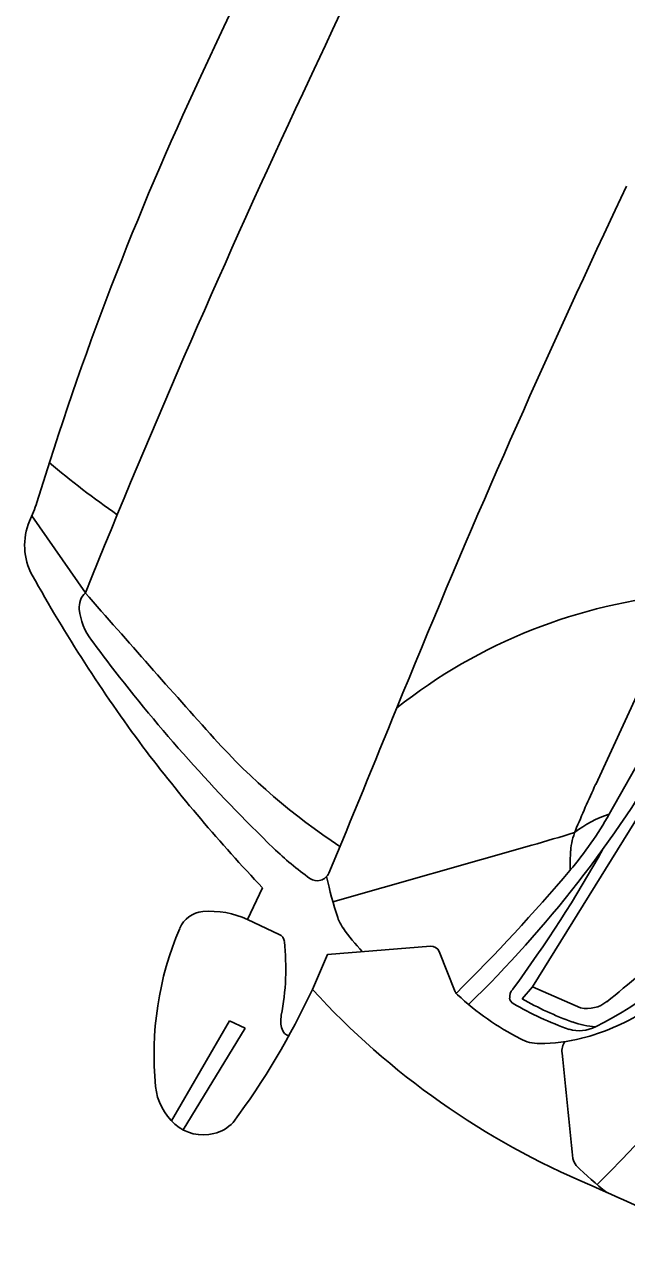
# Model space of a CAD drawing. Extents: x 14104283 to 14129344, y 8637090 to 8673339.
# Drawn here: x 14118383.32 to 14118391.48, y 8668240.9 to 8668257.6 of the extents above; entities that cross this region are included whole.
import ezdxf

# ---------------------------------------------------------------- set-up
doc = ezdxf.new("R2010")
doc.units = 0
doc.layers.add('Cell', color=7, linetype='Continuous')

msp = doc.modelspace()

# ---------------------------------------------------------------- linework, layer by layer
at = {"layer": 'Cell'}
for p, q in [((14118384.144, 8668249.898), (14118383.42, 8668250.942)), ((14118387.502, 8668245.707), (14118390.2, 8668246.475)), ((14118386.345, 8668245.468), (14118386.546, 8668245.898)), ((14118386.345, 8668245.468), (14118386.772, 8668245.268)), ((14118388.942, 8668245.036), (14118389.161, 8668244.491)), ((14118390.86, 8668244.271), (14118390.207, 8668244.558)), ((14118385.314, 8668242.74), (14118386.097, 8668244.095)), ((14118386.312, 8668243.995), (14118386.097, 8668244.095)), ((14118385.472, 8668242.618), (14118386.312, 8668243.995))]:
    msp.add_line(p, q, dxfattribs=at)
for points in [[(14118391.065, 8668247.3), (14118394.066, 8668253.798), (14118397.138, 8668260.263)], [(14118385.71, 8668256.9), (14118386.022, 8668257.567), (14118386.335, 8668258.233)], [(14118387.399, 8668257.32), (14118387.246, 8668256.993), (14118387.093, 8668256.666)], [(14118391.481, 8668255.408), (14118391.328, 8668255.081), (14118391.175, 8668254.754)], [(14118391.249, 8668246.898), (14118391.75, 8668247.783), (14118393.921, 8668248.036)], [(14118393.597, 8668247.795), (14118392.13, 8668247.652), (14118390.207, 8668244.558), (14118390.067, 8668244.394)], [(14118387.223, 8668244.522), (14118387.429, 8668244.996), (14118388.823, 8668245.109)]]:
    msp.add_lwpolyline(points, dxfattribs=at)
for centre, radius, start, end in [((14118510.594, 8668199.605), 136.044, 151.78785, 154.89759), ((14118425.378, 8668238.316), 43.805, 154.8976, 163.0044), ((14118510.288, 8668198.951), 136.044, 154.89759, 158.00732), ((14118514.37, 8668197.039), 136.044, 154.89759, 157.84788), ((14118390.895, 8668260.142), 11.15, 229.5086, 235.4736), ((14118381.802, 8668251.635), 1.76, 334.1779, 343.0044), ((14118384.164, 8668250.539), 0.844, 157.0386, 208.6179), ((14118401.79, 8668260.35), 21.016, 209.0829, 216.6322), ((14118384.329, 8668249.703), 0.269, 133.5563, 186.187), ((14118515.319, 8668364.292), 174.049, 221.09058, 221.95866), ((14118392.871, 8668242.659), 7.246, 94.8676, 128.4188), ((14118384.91, 8668249.766), 0.854, 186.187, 216.765), ((14118410.916, 8668269.196), 33.316, 216.765, 217.4915), ((14118402.224, 8668262.529), 22.362, 217.4915, 226.0186), ((14118110.219, 8668361.576), 300.317, 337.38613, 337.84788), ((14118375.749, 8668257.414), 21.83, 314.6271, 334.9105), ((14118392.369, 8668253.748), 8.711, 221.9587, 236.7775), ((14118403.011, 8668261.513), 22.691, 217.1496, 223.4824), ((14118378.322, 8668255.698), 15.84, 314.0733, 330.1726), ((14118407.702, 8668239.617), 18.326, 155.2118, 157.3403), ((14118386.94, 8668249.337), 4.951, 319.7118, 330.4909), ((14118391.788, 8668245.315), 1.673, 108.801, 127.0807), ((14118384.308, 8668267.18), 21.526, 285.8863, 287.4966), ((14118391.595, 8668246.341), 0.871, 157.3403, 176.0241), ((14118389.765, 8668249.618), 4.42, 226.0186, 234.3632), ((14118375.138, 8668255.391), 18.364, 323.7051, 330.7973), ((14118394.329, 8668246.151), 3.612, 176.0241, 180.255), ((14118387.289, 8668246.164), 0.17, 234.3632, 337.3861), ((14118370.931, 8668262.915), 25.943, 314.6805, 319.6991), ((14118392.702, 8668247.196), 5.409, 192.2307, 198.3294), ((14118384.136, 8668253.334), 11.434, 308.256, 319.803), ((14118385.768, 8668245.203), 0.375, 94.9685, 156.9639), ((14118385.839, 8668244.389), 1.192, 64.8976, 94.9685), ((14118388.072, 8668245.662), 0.532, 198.3294, 215.3635), ((14118389.444, 8668243.64), 4.369, 156.9639, 185.6795), ((14118386.72, 8668245.156), 0.124, 6.0839, 64.8976), ((14118390.118, 8668247.115), 3.041, 215.3635, 223.1656), ((14118388.581, 8668248.921), 5.499, 296.846, 319.635), ((14118383.466, 8668244.809), 3.396, 349.1713, 6.0839), ((14118388.833, 8668244.992), 0.117, 21.9564, 94.6526), ((14118377.935, 8668248.842), 10.243, 323.2977, 335.0574), ((14118395.132, 8668251.759), 10.72, 222.4622, 247.2441), ((14118389.27, 8668244.535), 0.117, 201.9564, 227.042), ((14118391.754, 8668247.203), 3.762, 227.042, 242.9612), ((14118390.052, 8668244.417), 0.154, 137.0848, 184.7424), ((14118389.991, 8668244.411), 0.0929, 184.7424, 239.7793), ((14118392.141, 8668248.102), 4.364, 239.7793, 250.8067), ((14118392.291, 8668248.329), 4.52, 240.5219, 250.0703), ((14118390.947, 8668244.697), 0.434, 258.5368, 308.256), ((14118387.187, 8668244.097), 0.393, 169.1713, 196.9982), ((14118391.135, 8668245.14), 1.127, 250.0703, 266.3968), ((14118390.167, 8668246.7), 2.926, 283.9913, 301.7216), ((14118386.936, 8668244.02), 0.13, 196.9982, 255.8107), ((14118390.842, 8668244.453), 0.491, 253.9603, 296.846), ((14118390.302, 8668244.358), 0.569, 242.9612, 270.1428), ((14118390.298, 8668246.176), 2.387, 270.1428, 283.9913), ((14118390.846, 8668243.684), 0.239, 146.6131, 185.8961), ((14119182.668, 8668325.456), 796.272, 185.896084, 185.999511), ((14118385.876, 8668243.285), 0.784, 185.6795, 228.7696), ((14118385.747, 8668243.138), 0.588, 228.7696, 283.8922), ((14118385.761, 8668243.08), 0.528, 283.8922, 317.0169), ((14118390.91, 8668242.246), 0.154, 185.9995, 225.6874), ((14118394.873, 8668246.305), 5.828, 225.6874, 231.1294), ((14118407.983, 8668278.836), 40.683, 245.3039, 248.807)]:
    msp.add_arc(centre, radius, start, end, dxfattribs=at)

doc.saveas('drawing.dxf')
